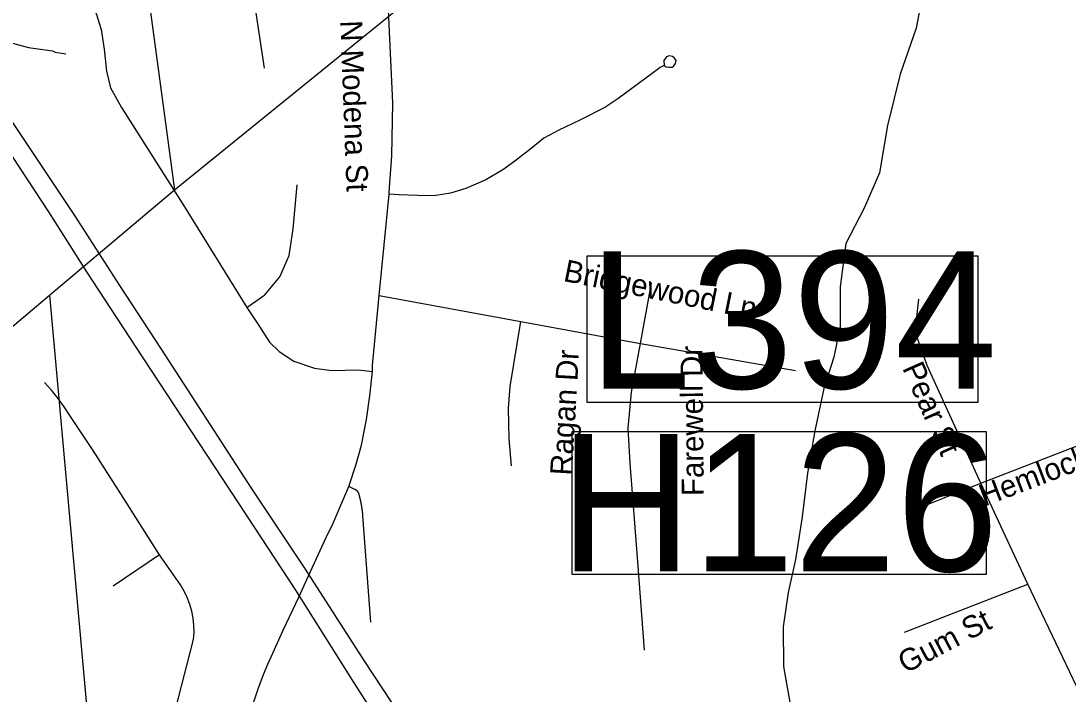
# Model space of a CAD drawing. Extents: x 1268485 to 1426702, y 514839 to 616766.
# Drawn here: x 1352734 to 1355864, y 562834 to 564846 of the extents above; entities that cross this region are included whole.
import ezdxf

# ---------------------------------------------------------------- set-up
doc = ezdxf.new("R2010")
doc.units = 0
for name, color, linetype in [('Old_Level_10', 7, 'Continuous'), ('Old_Level_27', 7, 'Continuous'), ('Old_Level_31', 7, 'Continuous'), ('Old_Level_35', 7, 'Continuous'), ('Old_Level_56', 7, 'Continuous'), ('Old_Level_59', 7, 'Continuous'), ('Old_Level_62', 7, 'Continuous')]:
    doc.layers.add(name, color=color, linetype=linetype)

msp = doc.modelspace()

# ---------------------------------------------------------------- linework, layer by layer
at = {"layer": 'Old_Level_27'}
for points in [[(1352359.911, 564868.226), (1352490.652, 564737.356), (1352582.92, 564630.695), (1352641.902, 564539.724), (1352816.264, 564275.271), (1352929.722, 564095.794), (1353074.927, 563874.112), (1353430.393, 563333.437), (1353554.582, 563144.543)], [(1353584.053, 563208.009), (1353422.959, 563449.241), (1353153.507, 563864.549), (1353028.64, 564055.218), (1352895.01, 564264.515), (1352781.095, 564434.364), (1352691.276, 564569.147), (1352602.01, 564702.333), (1352551.074, 564757.624), (1352463.448, 564857.342)], [(1354517.904, 561801.225), (1354475.928, 561856.454), (1354414.286, 561943.343), (1354094.795, 562426.407), (1353759.864, 562934.721), (1353584.053, 563208.009)], [(1353554.582, 563144.543), (1353728.412, 562868.135), (1354097.246, 562292.901), (1354335.546, 561924.124), (1354421.321, 561814.533), (1354498.517, 561722.977), (1354581.432, 561631.421), (1354667.111, 561554.454), (1354808.951, 561441.856)]]:
    msp.add_lwpolyline(points, dxfattribs=at)
at = {"layer": 'Old_Level_31'}
for p, q in [((1353363.326, 563417.176), (1353363.326, 563417.176)), ((1353577.099, 563156.829), (1353577.099, 563156.829))]:
    msp.add_line(p, q, dxfattribs=at)
for points in [[(1354425.677, 564143.558), (1355593.646, 564143.558), (1355593.646, 563705.273), (1354425.677, 563705.273), (1354425.677, 564143.558)], [(1354380.85, 563619.083), (1355618.881, 563619.083), (1355618.881, 563191.345), (1354380.85, 563191.345), (1354380.85, 563619.083)]]:
    msp.add_lwpolyline(points, dxfattribs=at)
at = {"layer": 'Old_Level_35'}
for p, q in [((1353461.86, 564705.133), (1353415.006, 565010.353)), ((1354585.853, 563882.259), (1354618.149, 564062.449)), ((1353804.605, 564024.925), (1354227.525, 563947.876)), ((1354227.525, 563947.876), (1354585.853, 563882.259)), ((1354585.853, 563882.259), (1355048.964, 563800.956)), ((1355602.502, 563464.517), (1356002.456, 563619.742)), ((1353731.607, 563445.703), (1353713.664, 563454.521)), ((1355430.36, 563395.928), (1355602.502, 563464.517)), ((1355743.167, 563162.424), (1355602.502, 563464.517)), ((1353779.589, 563049.645), (1353755.905, 563366.758)), ((1353148.131, 563250.648), (1353008.798, 563157.144)), ((1354597.541, 562965.574), (1354577.241, 563229.733)), ((1353565.617, 563125.669), (1353593.401, 563187.184)), ((1355374.381, 563019.759), (1355743.167, 563162.424)), ((1355889.985, 562856.179), (1355743.167, 563162.424))]:
    msp.add_line(p, q, dxfattribs=at)
for points in [[(1352536.153, 565537.542), (1352536.153, 565496.686), (1352547.226, 565459.52), (1352630.887, 565305.116), (1352777.909, 565046.699), (1352809.385, 565009.482), (1352852.241, 564974.111), (1352894.994, 564942.584), (1352926.675, 564912.8), (1352958.15, 564868.201), (1352973.119, 564819.809), (1352982.654, 564761.113)], [(1353834.748, 564334.297), (1353842.13, 564442.616), (1353845.41, 564600.864), (1353823.367, 565069.768)], [(1352982.654, 564761.113), (1352989.626, 564695.24), (1353001.416, 564645.822), (1353034.327, 564587.023), (1353222.667, 564290.518), (1353408.547, 563989.246)], [(1354656.391, 564712.977), (1354662.338, 564708.568), (1354670.027, 564708.056), (1354679.87, 564708.056), (1354685.406, 564711.9), (1354690.328, 564719.026), (1354691.968, 564727.228), (1354687.662, 564734.918), (1354680.998, 564739.89), (1354671.77, 564741.479), (1354662.851, 564738.762), (1354655.264, 564727.228), (1354656.391, 564712.977), (1354644.703, 564706.928), (1354620.61, 564688.268), (1354559.709, 564643.823), (1354518.084, 564613.117), (1354478.611, 564586.767), (1354403.972, 564548.884), (1354341.534, 564519.818), (1354297.038, 564495.109), (1354259.103, 564464.915), (1354209.788, 564426.519), (1354173.596, 564400.683), (1354123.153, 564371.053), (1354063.381, 564344.704), (1354017.757, 564331.58), (1353967.416, 564322.763), (1353918.511, 564323.891), (1353863.66, 564326.607), (1353834.133, 564327.838)], [(1353408.547, 563989.246), (1353462.578, 564026.924), (1353507.382, 564081.057), (1353535.577, 564144.573), (1353547.367, 564224.543), (1353559.158, 564356.391)], [(1353804.605, 564024.925), (1353834.133, 564327.838), (1353834.748, 564334.297)], [(1353784.407, 563798.445), (1353784.715, 563816.643), (1353804.605, 564024.925)], [(1355602.502, 563464.517), (1355442.151, 563816.643), (1355406.574, 563916.606), (1355417.647, 564013.954)], [(1353408.547, 563989.246), (1353446.277, 563932.754), (1353476.727, 563885.694), (1353505.024, 563857.5), (1353549.725, 563829.253), (1353610.831, 563808.082), (1353662.709, 563801.008), (1353742.577, 563803.212), (1353784.407, 563798.445)], [(1354200.356, 563516.601), (1354193.076, 563596.827), (1354191.026, 563688.485), (1354196.255, 563753.077), (1354227.525, 563947.876)], [(1354577.241, 563229.733), (1354554.583, 563523.88), (1354548.329, 563629.123), (1354558.787, 563736.365), (1354585.853, 563882.259)], [(1353713.664, 563454.521), (1353735.708, 563521.368), (1353751.497, 563578.167), (1353766.363, 563654.857), (1353776.41, 563725.241), (1353784.407, 563798.445)], [(1353148.131, 563250.648), (1353025.407, 563443.602), (1352947.385, 563565.454), (1352880.128, 563666.75), (1352863.108, 563692.894), (1352844.756, 563718.013), (1352824.969, 563742.106), (1352804.156, 563765.175)], [(1353593.401, 563187.184), (1353646.407, 563302.68), (1353666.913, 563344.664), (1353696.03, 563412.485), (1353713.664, 563454.521)], [(1353744.832, 563429.248), (1353744.832, 563429.504), (1353744.73, 563429.709), (1353744.73, 563429.914), (1353744.73, 563430.12), (1353744.627, 563430.376), (1353744.627, 563430.581), (1353744.627, 563430.837), (1353744.525, 563430.991), (1353744.525, 563431.196), (1353744.422, 563431.452), (1353744.422, 563431.607), (1353744.217, 563431.862), (1353744.217, 563432.068), (1353744.115, 563432.324), (1353744.115, 563432.478), (1353744.012, 563432.683), (1353744.012, 563432.939), (1353743.91, 563433.144), (1353743.705, 563433.4), (1353743.705, 563433.555), (1353743.602, 563433.76), (1353743.602, 563434.016), (1353743.5, 563434.17), (1353743.397, 563434.375), (1353743.294, 563434.58), (1353743.294, 563434.836), (1353743.089, 563434.99), (1353742.987, 563435.195), (1353742.884, 563435.4), (1353742.884, 563435.553), (1353742.782, 563435.81), (1353742.577, 563436.015), (1353742.474, 563436.169), (1353742.372, 563436.374), (1353742.269, 563436.579), (1353742.167, 563436.733), (1353741.962, 563436.938), (1353741.962, 563437.143), (1353741.859, 563437.296), (1353741.757, 563437.501), (1353741.654, 563437.706), (1353741.552, 563437.861), (1353741.346, 563438.066), (1353741.244, 563438.271), (1353741.141, 563438.424), (1353740.834, 563438.629), (1353740.731, 563438.834), (1353740.629, 563438.988), (1353740.526, 563439.142), (1353740.424, 563439.296), (1353740.219, 563439.501), (1353740.116, 563439.706), (1353740.014, 563439.809), (1353739.706, 563440.014), (1353739.604, 563440.167), (1353739.501, 563440.321), (1353739.398, 563440.526), (1353739.296, 563440.629), (1353738.988, 563440.834), (1353738.886, 563440.987), (1353738.783, 563441.141), (1353738.476, 563441.295), (1353738.373, 563441.449), (1353738.271, 563441.552), (1353738.168, 563441.757), (1353737.861, 563441.859), (1353737.758, 563442.013), (1353737.45, 563442.167), (1353737.348, 563442.32), (1353737.245, 563442.423), (1353737.04, 563442.628), (1353736.835, 563442.73), (1353736.63, 563442.884), (1353736.528, 563442.987), (1353736.425, 563443.14), (1353736.118, 563443.243), (1353736.015, 563443.397), (1353735.708, 563443.5), (1353735.605, 563443.602), (1353735.4, 563443.755), (1353735.297, 563443.858), (1353734.99, 563444.012), (1353734.887, 563444.115), (1353734.58, 563444.166), (1353734.477, 563444.32), (1353734.272, 563444.422), (1353733.965, 563444.576), (1353733.862, 563444.627), (1353733.657, 563444.73), (1353733.452, 563444.883), (1353733.247, 563444.935), (1353733.042, 563445.088), (1353732.837, 563445.14), (1353732.632, 563445.243), (1353732.529, 563445.293), (1353732.222, 563445.448), (1353732.017, 563445.498), (1353731.914, 563445.55), (1353731.607, 563445.703)], [(1353755.905, 563366.758), (1353755.905, 563367.425), (1353755.7, 563368.04), (1353755.7, 563368.706), (1353755.598, 563369.322), (1353755.598, 563369.937), (1353755.495, 563370.604), (1353755.495, 563371.27), (1353755.393, 563371.885), (1353755.393, 563372.5), (1353755.29, 563373.167), (1353755.29, 563373.833), (1353755.085, 563374.448), (1353755.085, 563375.063), (1353754.982, 563375.678), (1353754.982, 563376.396), (1353754.88, 563377.011), (1353754.777, 563377.626), (1353754.777, 563378.241), (1353754.675, 563378.857), (1353754.47, 563379.523), (1353754.47, 563380.189), (1353754.367, 563380.805), (1353754.367, 563381.42), (1353754.265, 563382.086), (1353754.162, 563382.702), (1353754.162, 563383.368), (1353753.957, 563383.983), (1353753.855, 563384.65), (1353753.752, 563385.265), (1353753.752, 563385.88), (1353753.65, 563386.495), (1353753.547, 563387.213), (1353753.547, 563387.828), (1353753.342, 563388.443), (1353753.24, 563389.058), (1353753.137, 563389.673), (1353753.034, 563390.289), (1353753.034, 563390.955), (1353752.829, 563391.621), (1353752.727, 563392.237), (1353752.624, 563392.852), (1353752.522, 563393.518), (1353752.522, 563394.133), (1353752.419, 563394.748), (1353752.214, 563395.363), (1353752.112, 563396.081), (1353752.009, 563396.696), (1353751.907, 563397.311), (1353751.702, 563397.926), (1353751.702, 563398.542), (1353751.599, 563399.208), (1353751.497, 563399.824), (1353751.394, 563400.439), (1353751.292, 563401.054), (1353751.086, 563401.771), (1353750.984, 563402.387), (1353750.881, 563403.002), (1353750.779, 563403.617), (1353750.676, 563404.232), (1353750.471, 563404.898), (1353750.369, 563405.513), (1353750.266, 563406.128), (1353750.164, 563406.744), (1353749.959, 563407.359), (1353749.856, 563408.026), (1353749.754, 563408.641), (1353749.651, 563409.256), (1353749.549, 563409.871), (1353749.344, 563410.589), (1353749.241, 563411.204), (1353749.138, 563411.819), (1353749.036, 563412.434), (1353748.831, 563413.049), (1353748.626, 563413.665), (1353748.523, 563414.331), (1353748.421, 563414.946), (1353748.216, 563415.561), (1353748.113, 563416.176), (1353748.011, 563416.791), (1353747.908, 563417.458), (1353747.601, 563418.073), (1353747.498, 563418.688), (1353747.396, 563419.303), (1353747.293, 563419.919), (1353747.088, 563420.585), (1353746.985, 563421.2), (1353746.78, 563421.815), (1353746.575, 563422.43), (1353746.473, 563423.045), (1353746.37, 563423.712), (1353746.165, 563424.327), (1353745.96, 563424.891), (1353745.858, 563425.506), (1353745.755, 563426.121), (1353745.55, 563426.736), (1353745.345, 563427.351), (1353745.242, 563428.018), (1353745.037, 563428.633), (1353744.832, 563429.248)], [(1353195.088, 562788.666), (1353249.632, 562997.819), (1353250.862, 563018.99), (1353250.452, 563040.11), (1353248.094, 563061.18), (1353244.095, 563081.993), (1353238.354, 563102.395), (1353232.715, 563117.518), (1353226.256, 563132.179), (1353218.771, 563146.482), (1353210.467, 563160.271), (1353148.131, 563250.648)], [(1353415.724, 562763.649), (1353430.898, 562814.195), (1353442.893, 562849.566), (1353458.375, 562892.832), (1353471.703, 562923.231), (1353491.491, 562967.266), (1353517.635, 563025.603), (1353565.617, 563125.669)]]:
    msp.add_lwpolyline(points, dxfattribs=at)
at = {"layer": 'Old_Level_56'}
for p, q in [((1353192.99, 564341.141), (1355660.422, 566343.331)), ((1352819.144, 564026.486), (1353192.99, 564341.141)), ((1350706.475, 562248.322), (1352819.144, 564026.486))]:
    msp.add_line(p, q, dxfattribs=at)
for points in [[(1351811.737, 574554.065), (1352102.651, 572403.06), (1353192.99, 564341.141)], [(1352819.144, 564026.486), (1352954.529, 562525.029), (1353107.019, 561407.852)]]:
    msp.add_lwpolyline(points, dxfattribs=at)
at = {"layer": 'Old_Level_59'}
msp.add_lwpolyline([(1355436.307, 564966.934), (1355409.24, 564823.961), (1355361.463, 564686.218), (1355324.246, 564533.351), (1355300.255, 564391.404), (1355254.631, 564286.622), (1355199.882, 564180.918), (1355182.042, 564050.915), (1355182.145, 563932.856), (1355163.588, 563840.891), (1355133.958, 563747.028), (1355107.096, 563621.075), (1355085.155, 563494.147), (1355069.264, 563364.144), (1355049.374, 563236.14), (1355026.715, 563138.228), (1355012.054, 563035.292), (1355013.182, 562917.131), (1355036.353, 562786.82), (1355077.466, 562675.477), (1355110.889, 562595.147), (1355122.475, 562521.021), (1355133.958, 562460.89), (1355158.666, 562419.623)], dxfattribs=at)
at = {"layer": 'Old_Level_62'}
msp.add_lwpolyline([(1352559.939, 564920.951), (1352624.018, 564841.39), (1352665.028, 564802.328), (1352708.499, 564779.26), (1352756.174, 564766.086), (1352827.942, 564756.294), (1352835.836, 564752.09), (1352867.722, 564747.323)], dxfattribs=at)

# ---------------------------------------------------------------- texts
at = {"layer": 'Old_Level_10'}
for s, height, rotation, p in [('N Modena St', 65.61666, 272.142461, (1353688.013, 564846.45)), ('Bridgewood Ln', 65.61666, 348.623428, (1354352.256, 564069.127)), ('Ragan Dr', 65.6167, 86.699764, (1354380.542, 563486.25)), ('Farewell Dr', 65.61666, 90.530975, (1354774.788, 563426.516)), ('Pear St', 65.6167, 293.860769, (1355367.235, 563808.724)), ('Hemlock Ave', 65.61666, 20.875669, (1355613.234, 563394.279)), ('Gum St', 65.6167, 27.753408, (1355377.455, 562894.527))]:
    msp.add_text(s, height=height, rotation=rotation, dxfattribs=at).set_placement(p)
at = {"layer": 'Old_Level_31'}
for s, p in [('L394', (1354430.979, 563747.219)), ('H126', (1354344.113, 563201.337))]:
    msp.add_text(s, height=410.1042, dxfattribs=at).set_placement(p)

doc.saveas('drawing.dxf')
